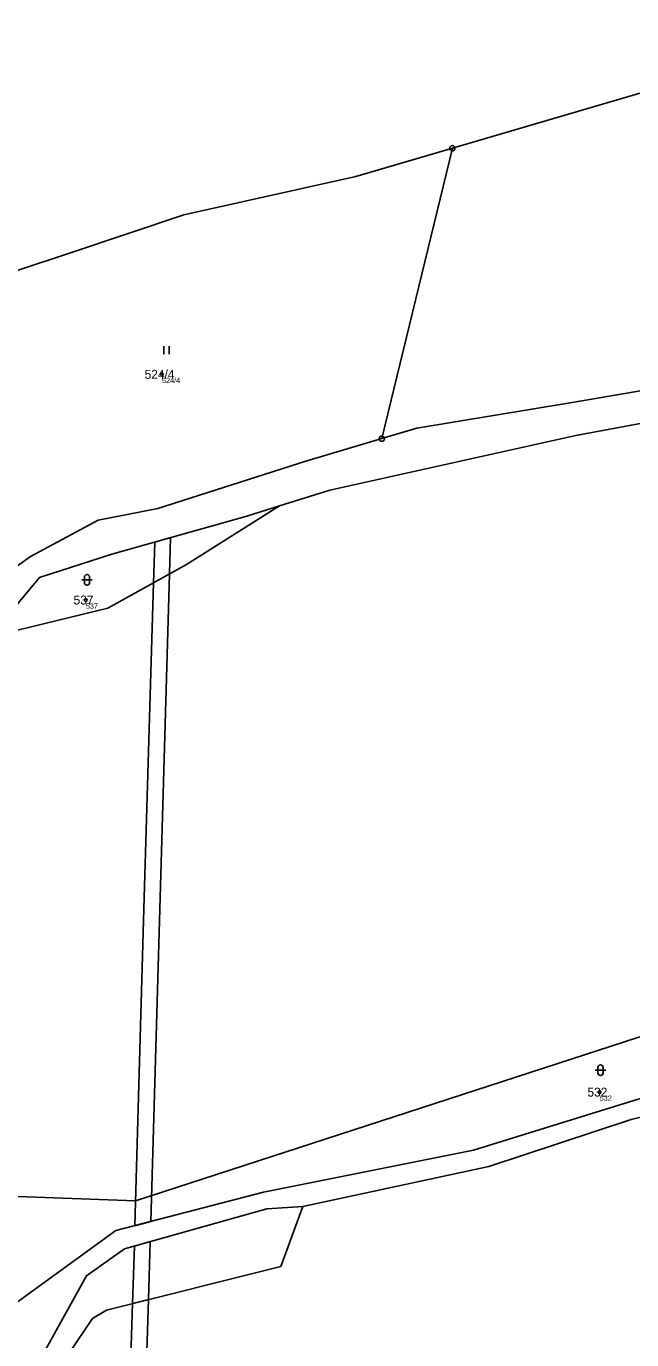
# Model space of a CAD drawing. Extents: x -554500 to -548272, y -1079733 to -1073730.
# Drawn here: x -553537.1 to -553422.2, y -1075977.7 to -1075728.2 of the extents above; entities that cross this region are included whole.
import ezdxf

# ---------------------------------------------------------------- set-up
doc = ezdxf.new("R2010")
doc.units = 0
for name, color, linetype in [('Definiční body', 7, 'Continuous'), ('Hranice parcel', 7, 'Continuous'), ('Parcelní čísla', 7, 'Continuous'), ('Polygon ku', 7, 'Continuous'), ('Polygon parcely', 7, 'Continuous'), ('Věcná břemena k části', 7, 'Continuous'), ('Značky bodu BP', 7, 'Continuous'), ('Značky kultur', 7, 'Continuous')]:
    doc.layers.add(name, color=color, linetype=linetype)

msp = doc.modelspace()

# ---------------------------------------------------------------- linework, layer by layer
at = {"layer": 'Definiční body'}
for centre in [(-553511.35, -1075794.30994), (-553525.8, -1075837.17994), (-553428.28, -1075930.63994)]:
    msp.add_circle(centre, 0.25, dxfattribs=at)
at = {"layer": 'Hranice parcel'}
for p, q in [((-553418.28, -1075740.19), (-553456.24, -1075751.38)), ((-553456.24, -1075751.38), (-553474.54, -1075756.77)), ((-553456.24, -1075751.38), (-553469.62, -1075806.53))]:
    msp.add_line(p, q, dxfattribs=at)
for points in [[(-553469.62, -1075806.53), (-553462.95, -1075804.55), (-553433.87, -1075799.75), (-553403.53, -1075794.51), (-553377.96, -1075793.98), (-553344.47, -1075780.78), (-553307.31, -1075752.71), (-553277.85, -1075737.8), (-553252.1, -1075732.58), (-553177.54, -1075737.81), (-553128.09, -1075747.63)], [(-553474.54, -1075756.77), (-553507.18, -1075764.02), (-553528.51, -1075771.17), (-553538.8, -1075774.62)], [(-553403.28, -1075800.4), (-553432.78, -1075805.93), (-553479.52, -1075816.33), (-553489.02, -1075819.32)], [(-553469.62, -1075806.53), (-553484.05, -1075810.8), (-553512.13, -1075819.77), (-553523.43, -1075822.03), (-553536.3, -1075828.9), (-553551.19, -1075839.54), (-553561.62, -1075845.27)], [(-553489.02, -1075819.32), (-553495.21, -1075821.26), (-553520.89, -1075828.47), (-553534.58, -1075832.87), (-553542.06, -1075841.91), (-553558.03, -1075852.74), (-553564.31, -1075864.16), (-553564.35, -1075887.71)], [(-553489.02, -1075819.32), (-553506.7, -1075830.43), (-553521.63, -1075838.74), (-553538.75, -1075842.91), (-553554.74, -1075853.21), (-553562.19, -1075864.81), (-553560.7, -1075887.23), (-553554.64, -1075924.15), (-553551.92, -1075945.65)], [(-553334.98, -1075903.85), (-553348.2, -1075901.62), (-553352.86, -1075907.43), (-553420.85, -1075920.21), (-553516.36, -1075951.32), (-553540.45, -1075950.4), (-553551.92, -1075945.65)], [(-553310.35, -1075907.74), (-553338.47, -1075914.11), (-553347.41, -1075918.01), (-553422.33, -1075935.82), (-553449.31, -1075944.74), (-553484.64, -1075952.35)], [(-553550.13, -1075975.63), (-553540.89, -1075972.03), (-553520.07, -1075956.95), (-553492.09, -1075949.67), (-553452.21, -1075941.65), (-553420.95, -1075932), (-553351.15, -1075915.07), (-553335.04, -1075909.72)], [(-553484.64, -1075952.35), (-553491.42, -1075952.82), (-553518.47, -1075960.41), (-553525.68, -1075965.52), (-553541.43, -1075993.99), (-553542.29, -1076006.16), (-553546.66, -1076010.11)], [(-553484.64, -1075952.35), (-553488.8, -1075963.74), (-553521.86, -1075972.03), (-553524.53, -1075973.64), (-553529.02, -1075980.29), (-553530.33, -1076004.29), (-553534.25, -1076011.1), (-553535.39, -1076022.67), (-553530.6, -1076040.13), (-553525.03, -1076063.4)]]:
    msp.add_lwpolyline(points, dxfattribs=at)
at = {"layer": 'Polygon ku'}
msp.add_lwpolyline([(-553136.16, -1075639.04), (-553168.64, -1075657.73), (-553215.31, -1075688.54), (-553236.8, -1075697.35), (-553296.5, -1075711.73), (-553321.35, -1075715.85), (-553374.98, -1075728.38), (-553418.28, -1075740.19), (-553456.24, -1075751.38), (-553474.54, -1075756.77), (-553507.18, -1075764.02), (-553528.51, -1075771.17), (-553538.8, -1075774.62), (-553545.21, -1075775.24), (-553548.29, -1075775.5), (-553557.17, -1075776.25), (-553578.24, -1075780.4), (-553580.27, -1075780.8), (-553582.72, -1075781.74), (-553593.04, -1075779.49), (-553613.45, -1075787.81)], dxfattribs=at)
at = {"layer": 'Polygon parcely'}
for points in [[(-553177.54, -1075737.81), (-553128.09, -1075747.63), (-553136.16, -1075639.04), (-553168.64, -1075657.73), (-553215.31, -1075688.54), (-553236.8, -1075697.35), (-553296.5, -1075711.73), (-553321.35, -1075715.85), (-553374.98, -1075728.38), (-553418.28, -1075740.19), (-553456.24, -1075751.38), (-553469.62, -1075806.53), (-553462.95, -1075804.55), (-553433.87, -1075799.75), (-553403.53, -1075794.51), (-553377.96, -1075793.98), (-553344.47, -1075780.78), (-553307.31, -1075752.71), (-553277.85, -1075737.8), (-553252.1, -1075732.58)], [(-553474.54, -1075756.77), (-553507.18, -1075764.02), (-553528.51, -1075771.17), (-553538.8, -1075774.62), (-553545.71, -1075779.78), (-553547.31, -1075781.93), (-553554.11, -1075796.21), (-553560.89, -1075820.42), (-553561.62, -1075845.27), (-553551.19, -1075839.54), (-553536.3, -1075828.9), (-553523.43, -1075822.03), (-553512.13, -1075819.77), (-553484.05, -1075810.8), (-553469.62, -1075806.53), (-553456.24, -1075751.38)], [(-553489.02, -1075819.32), (-553495.21, -1075821.26), (-553520.89, -1075828.47), (-553534.58, -1075832.87), (-553542.06, -1075841.91), (-553558.03, -1075852.74), (-553564.31, -1075864.16), (-553564.35, -1075887.71), (-553553.37, -1075945.05), (-553551.92, -1075945.65), (-553554.64, -1075924.15), (-553560.7, -1075887.23), (-553562.19, -1075864.81), (-553554.74, -1075853.21), (-553538.75, -1075842.91), (-553521.63, -1075838.74), (-553506.7, -1075830.43)], [(-553516.36, -1075951.32), (-553540.45, -1075950.4), (-553551.92, -1075945.65), (-553553.37, -1075945.05), (-553550.13, -1075975.63), (-553540.89, -1075972.03), (-553520.07, -1075956.95), (-553492.09, -1075949.67), (-553452.21, -1075941.65), (-553420.95, -1075932), (-553351.15, -1075915.07), (-553335.04, -1075909.72), (-553334.98, -1075903.85), (-553348.2, -1075901.62), (-553352.86, -1075907.43), (-553420.85, -1075920.21)], [(-553347.41, -1075918.01), (-553422.33, -1075935.82), (-553449.31, -1075944.74), (-553484.64, -1075952.35), (-553488.8, -1075963.74), (-553521.86, -1075972.03), (-553524.53, -1075973.64), (-553529.02, -1075980.29), (-553530.33, -1076004.29), (-553534.25, -1076011.1), (-553535.39, -1076022.67), (-553530.6, -1076040.13), (-553525.03, -1076063.4), (-553520.78, -1076073.84), (-553503.31, -1076101.93), (-553416.41, -1076221.24), (-553408.46, -1076219.93), (-553381.66, -1076149.33), (-553338.72, -1076024.82), (-553296.03, -1075901.24), (-553310.35, -1075907.74), (-553338.47, -1075914.11)], [(-553541.43, -1075993.99), (-553542.29, -1076006.16), (-553546.66, -1076010.11), (-553545.66, -1076016.64), (-553540.45, -1076028.75), (-553525.03, -1076063.4), (-553530.6, -1076040.13), (-553535.39, -1076022.67), (-553534.25, -1076011.1), (-553530.33, -1076004.29), (-553529.02, -1075980.29), (-553524.53, -1075973.64), (-553521.86, -1075972.03), (-553488.8, -1075963.74), (-553484.64, -1075952.35), (-553491.42, -1075952.82), (-553518.47, -1075960.41), (-553525.68, -1075965.52)]]:
    msp.add_lwpolyline(points, close=True, dxfattribs=at)
for points in [[(-553403.53, -1075794.51), (-553433.87, -1075799.75), (-553462.95, -1075804.55), (-553469.62, -1075806.53), (-553484.05, -1075810.8), (-553512.13, -1075819.77), (-553523.43, -1075822.03), (-553536.3, -1075828.9), (-553551.19, -1075839.54)], [(-553403.28, -1075800.4), (-553432.78, -1075805.93), (-553479.52, -1075816.33), (-553489.02, -1075819.32), (-553506.7, -1075830.43), (-553521.63, -1075838.74), (-553538.75, -1075842.91), (-553554.74, -1075853.21), (-553562.19, -1075864.81), (-553560.7, -1075887.23), (-553554.64, -1075924.15), (-553551.92, -1075945.65), (-553540.45, -1075950.4), (-553516.36, -1075951.32), (-553420.85, -1075920.21)], [(-553542.06, -1075841.91), (-553534.58, -1075832.87), (-553520.89, -1075828.47), (-553495.21, -1075821.26), (-553489.02, -1075819.32), (-553479.52, -1075816.33), (-553432.78, -1075805.93), (-553403.28, -1075800.4)], [(-553150.05, -1075829.7), (-553186.99, -1075844.94), (-553204.54, -1075852.18), (-553230.13, -1075852.04), (-553247.73, -1075855.27), (-553252.66, -1075858.01), (-553265.37, -1075865.08), (-553311.11, -1075903.66), (-553335.04, -1075909.72), (-553351.15, -1075915.07), (-553420.95, -1075932), (-553452.21, -1075941.65), (-553492.09, -1075949.67), (-553520.07, -1075956.95), (-553540.89, -1075972.03), (-553550.13, -1075975.63), (-553549.97, -1075979.57), (-553540.24, -1075974.87), (-553546.2, -1075996.04)], [(-553541.43, -1075993.99), (-553525.68, -1075965.52), (-553518.47, -1075960.41), (-553491.42, -1075952.82), (-553484.64, -1075952.35), (-553449.31, -1075944.74), (-553422.33, -1075935.82), (-553347.41, -1075918.01), (-553338.47, -1075914.11), (-553310.35, -1075907.74), (-553259.86, -1075865.69), (-553245.06, -1075857.15), (-553229.34, -1075854.75), (-553204.45, -1075854.47), (-553149.85, -1075832.53)]]:
    msp.add_lwpolyline(points, dxfattribs=at)
at = {"layer": 'Věcná břemena k části'}
for points in [[(-553512.96, -1075833.91), (-553509.9, -1075832.21), (-553509.9, -1075832.12), (-553509.7, -1075825.33), (-553512.73, -1075826.18), (-553512.9, -1075832.04)], [(-553516.48, -1075956.02), (-553513.45, -1075955.23), (-553511.78, -1075895.89), (-553509.9, -1075832.21), (-553512.96, -1075833.91), (-553514.78, -1075895.81)], [(-553516.93, -1075970.79), (-553513.91, -1075970.04), (-553513.56, -1075959.03), (-553516.59, -1075959.88)], [(-553520.26, -1076074.67), (-553517.41, -1076079.26), (-553515.77, -1076029.46), (-553513.91, -1075970.04), (-553516.93, -1075970.79), (-553518.77, -1076029.36)]]:
    msp.add_lwpolyline(points, close=True, dxfattribs=at)
at = {"layer": 'Značky bodu BP'}
for centre, radius in [((-553456.24, -1075751.37988), 0.5), ((-553456.24, -1075751.37988), 0.0303), ((-553469.62, -1075806.52988), 0.5), ((-553469.62, -1075806.52988), 0.0303)]:
    msp.add_circle(centre, radius, dxfattribs=at)
at = {"layer": 'Značky kultur'}
for p, q in [((-553510.961, -1075790.46), (-553510.961, -1075788.96)), ((-553509.96, -1075790.46), (-553509.96, -1075788.96)), ((-553526.571, -1075833.361), (-553524.569, -1075833.361)), ((-553526.071, -1075832.861), (-553526.071, -1075833.862)), ((-553525.069, -1075833.862), (-553525.069, -1075832.861)), ((-553429.121, -1075926.491), (-553427.119, -1075926.491)), ((-553428.621, -1075925.991), (-553428.621, -1075926.992)), ((-553427.619, -1075926.992), (-553427.619, -1075925.991))]:
    msp.add_line(p, q, dxfattribs=at)
for centre, start, end in [((-553525.57, -1075832.8609), 0, 180), ((-553525.57, -1075833.8609), 180, 359.9878861), ((-553428.12, -1075925.9909), 0, 180), ((-553428.12, -1075926.9909), 180, 359.9878861)]:
    msp.add_arc(centre, 0.5, start, end, dxfattribs=at)

# ---------------------------------------------------------------- texts
at = {"layer": 'Definiční body'}
for s, p in [('524/4', (-553511.35, -1075795.966)), ('537', (-553525.8, -1075838.836)), ('532', (-553428.28, -1075932.296))]:
    msp.add_text(s, height=0.999996, dxfattribs=at).set_placement(p)
at = {"layer": 'Parcelní čísla'}
for s, p in [('524/4', (-553514.648, -1075795.16)), ('537', (-553528.125, -1075838.03)), ('532', (-553430.605, -1075931.49))]:
    msp.add_text(s, height=1.699998, dxfattribs=at).set_placement(p)

doc.saveas('drawing.dxf')
